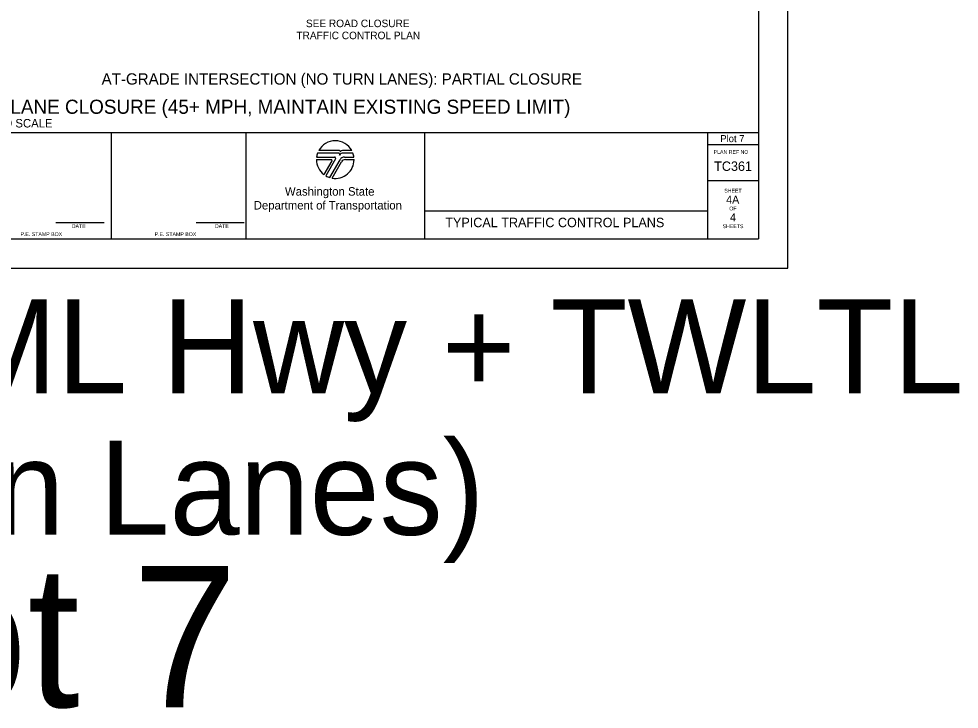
# Model space of a CAD drawing. Extents: x 99958 to 100176, y 99935 to 100011.
# Drawn here: x 100127.9 to 100137.88, y 99995.01 to 100002.33 of the extents above; entities that cross this region are included whole.
import ezdxf

# ---------------------------------------------------------------- set-up
doc = ezdxf.new("R2010")
doc.units = 0
for name, color, linetype in [('SH_DE_DetailHeading1Text', 7, 'Continuous'), ('SH_DE_DetailHeading2Text', 7, 'Continuous'), ('SH_GI_PlotLimits', 7, 'Continuous'), ('SH_GI_SheetBorder', 7, 'Continuous'), ('SH_GI_SheetLocationText', 7, 'Continuous'), ('SH_GI_SheetTextInCells', 7, 'Continuous'), ('SH_GI_TitleBlockText', 7, 'Continuous'), ('SH_GI_WSDOTLogo', 7, 'Continuous'), ('TR_WZ_WorkZoneTextCurrent', 7, 'Continuous')]:
    doc.layers.add(name, color=color, linetype=linetype)

msp = doc.modelspace()

# ---------------------------------------------------------------- linework, layer by layer
at = {"layer": 'SH_GI_PlotLimits'}
msp.add_lwpolyline([(100119.0625, 99999.6875), (100136.0625, 99999.6875), (100136.0625, 100010.6875), (100119.0625, 100010.6875)], close=True, dxfattribs=at)
at = {"layer": 'SH_GI_SheetBorder'}
for p, q in [((100135.75, 100010.375), (100135.75, 100000)), ((100120, 100001.1259), (100135.75, 100001.1259)), ((100128.8828, 100000), (100128.8828, 100001.1259)), ((100130.3089, 100001.1259), (100130.3089, 100000)), ((100132.2055, 100001.1259), (100132.2055, 100000)), ((100135.2079, 100001.1259), (100135.2079, 100000)), ((100135.2079, 100001.0008), (100135.75, 100001.0008)), ((100135.2079, 100000.6176), (100135.75, 100000.6176)), ((100132.2055, 100000.2955), (100135.2079, 100000.2955)), ((100128.2903, 100000.1733), (100128.802, 100000.1733)), ((100129.7797, 100000.1733), (100130.2914, 100000.1733)), ((100120, 100000), (100135.75, 100000))]:
    msp.add_line(p, q, dxfattribs=at)
at = {"layer": 'SH_GI_WSDOTLogo'}
for p, q in [((100131.2894, 100000.9094), (100131.0697, 100000.9094)), ((100131.303, 100000.9354), (100131.0815, 100000.9354)), ((100131.433, 100000.9354), (100131.3351, 100000.9354)), ((100131.343, 100000.9094), (100131.3429, 100000.9094)), ((100131.4448, 100000.9094), (100131.343, 100000.9094)), ((100131.0572, 100000.84), (100131.2148, 100000.84)), ((100131.059, 100000.8661), (100131.2496, 100000.8661)), ((100131.222, 100000.8277), (100131.1364, 100000.6807)), ((100131.261, 100000.8464), (100131.1567, 100000.6672)), ((100131.1989, 100000.6487), (100131.3089, 100000.839)), ((100131.2244, 100000.6428), (100131.3242, 100000.8156)), ((100131.3558, 100000.8661), (100131.4555, 100000.8661)), ((100131.3655, 100000.8394), (100131.4572, 100000.8394))]:
    msp.add_line(p, q, dxfattribs=at)
for centre, radius, start, end in [((100131.2572, 100000.84), 0.2, 28.47865, 151.53204), ((100131.2572, 100000.84), 0.2, 159.69598, 172.50569), ((100131.2894, 100000.8946), 0.0148, 327.8418, 89.99855), ((100131.3429, 100000.861), 0.0484, 89.99529, 147.82376), ((100131.303, 100000.9263), 0.00903, 329.87418, 90.00328), ((100131.3352, 100000.9066), 0.0287, 90.00721, 148.16763), ((100131.2572, 100000.84), 0.2, 7.49431, 20.29406), ((100131.2572, 100000.84), 0.2, 179.99864, 232.84327), ((100131.2149, 100000.8318), 0.0082, 329.74356, 90), ((100131.2572, 100000.84), 0.2, 260.54554, 359.80857), ((100131.2497, 100000.853), 0.0131, 329.76834, 90), ((100131.3558, 100000.8119), 0.0542, 90, 149.99738), ((100131.3654, 100000.7918), 0.0476, 90, 150.05432), ((100131.2572, 100000.84), 0.2, 239.79292, 253.0448)]:
    msp.add_arc(centre, radius, start, end, dxfattribs=at)

# ---------------------------------------------------------------- texts
at = {"layer": 'SH_DE_DetailHeading1Text'}
for s, height, p in [('MULTILANE HIGHWAYS WITH 2-WAY LEFT TURN LANE: SINGLE RIGHT LANE CLOSURE (45+ MPH, MAINTAIN EXISTING SPEED LIMIT)', 0.15, (100120.9538, 100001.3259)), ('NOT TO SCALE', 0.09, (100127.3727, 100001.1809))]:
    msp.add_text(s, height=height, rotation=360, dxfattribs=at).set_placement(p)
at = {"layer": 'SH_DE_DetailHeading2Text'}
msp.add_text('AT-GRADE INTERSECTION (NO TURN LANES): PARTIAL CLOSURE', height=0.12, rotation=360, dxfattribs=at).set_placement((100128.7764, 100001.6359))
at = {"layer": 'SH_GI_SheetBorder'}
msp.add_text('PLAN REF NO', height=0.040032, dxfattribs=at).set_placement((100135.2747, 100000.9008))
at = {"layer": 'SH_GI_SheetLocationText'}
for s, height, p in [('Plot 7', 0.075, (100135.3454, 100001.025)), ('Intersections, ML Hwy + TWLTL', 1, (100118.8655, 99998.3571)), ('(No Turn Lanes)', 1, (100123.1065, 99996.8571)), ('Plot 7', 1.5, (100125.0884, 99995.0267))]:
    msp.add_text(s, height=height, dxfattribs=at).set_placement(p)
at = {"layer": 'SH_GI_SheetTextInCells'}
for s, height, p in [('Washington State', 0.090072, (100130.7229, 100000.4571)), ('SHEET', 0.04003, (100135.3877, 100000.4896)), ('Department of Transportation', 0.090072, (100130.3916, 100000.3101)), ('OF', 0.04003, (100135.4406, 100000.3008)), ('DATE', 0.04003, (100128.4597, 100000.1141)), ('DATE', 0.04003, (100129.9794, 100000.1141)), ('SHEETS', 0.04003, (100135.3698, 100000.112)), ('P.E. STAMP BOX', 0.040032, (100127.915, 100000.0286)), ('P.E. STAMP BOX', 0.040032, (100129.339, 100000.0286))]:
    msp.add_text(s, height=height, dxfattribs=at).set_placement(p)
at = {"layer": 'SH_GI_TitleBlockText'}
for s, height, p in [('TC361', 0.1, (100135.2803, 100000.72)), ('4A', 0.085, (100135.4076, 100000.3723)), ('TYPICAL TRAFFIC CONTROL PLANS', 0.1, (100132.4251, 100000.1224)), ('4', 0.085, (100135.4485, 100000.1843))]:
    msp.add_text(s, height=height, dxfattribs=at).set_placement(p)
at = {"layer": 'TR_WZ_WorkZoneTextCurrent'}
for s, p in [('SEE ROAD CLOSURE', (100130.9462, 100002.2459)), ('TRAFFIC CONTROL PLAN', (100130.8451, 100002.1179))]:
    msp.add_text(s, height=0.08, dxfattribs=at).set_placement(p)

doc.saveas('drawing.dxf')
